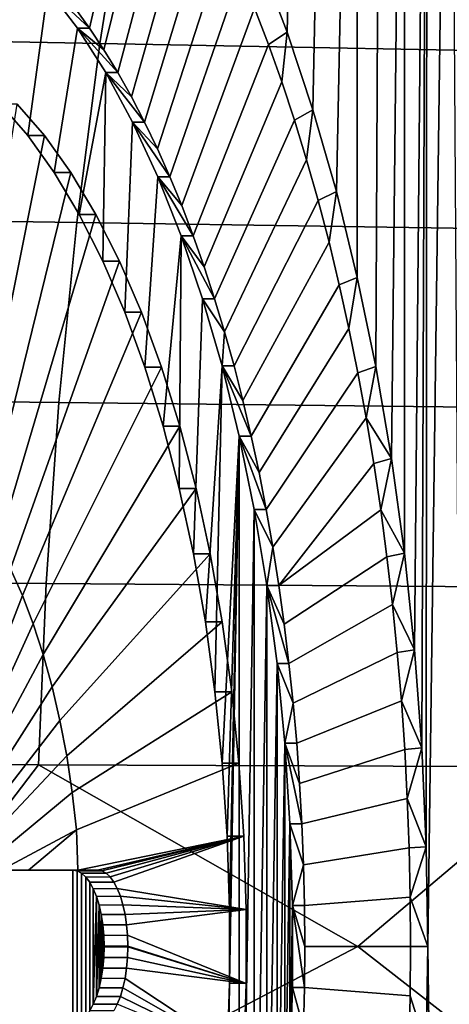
# Model space of a CAD drawing. Header units: metres. Extents: x -240 to 45, y -77 to 27.
# Tile 369 of 656: x -189.86 to -188.46, y -0.19 to 3.04. Entities that reach past the tile are written whole.
import ezdxf

# ---------------------------------------------------------------- set-up
doc = ezdxf.new("R2010")
doc.units = ezdxf.units.M
doc.layers.add('solid_102011X2', color=7, linetype='CONTINUOUS')

msp = doc.modelspace()

# ---------------------------------------------------------------- linework, layer by layer
at = {"layer": 'solid_102011X2'}
for points in [[(-189.080627, 3.234248, 283.015839), (-189.001282, 6.276327, 283.191437), (-188.918533, 6.162443, 283.374542), (-188.988968, 2.995319, 283.218689)], [(-188.988968, 2.995319, 283.218689), (-188.918533, 6.162443, 283.374542), (-188.837357, 6.042124, 283.554169), (-188.904572, 2.741112, 283.405457)], [(-188.904572, 2.741112, 283.405457), (-188.837357, 6.042124, 283.554169), (-188.757874, 5.915594, 283.730072), (-188.82785, 2.47293, 283.575226)], [(-188.759216, 2.192138, 283.727112), (-188.82785, 2.47293, 283.575226), (-188.757874, 5.915594, 283.730072)], [(-188.759216, 2.192138, 283.727112), (-188.757874, 5.915594, 283.730072), (-188.680115, 5.78289, 283.902161), (-188.69899, 1.900168, 283.860352)], [(-188.69899, 1.900168, 283.860352), (-188.680115, 5.78289, 283.902161), (-188.604187, 5.644227, 284.07016), (-188.647522, 1.598508, 283.974274)], [(-188.605042, 1.288698, 284.068268), (-188.647522, 1.598508, 283.974274), (-188.604187, 5.644227, 284.07016)], [(-188.605042, 1.288698, 284.068268), (-188.604187, 5.644227, 284.07016), (-188.530106, 5.499631, 284.23407), (-188.571777, 0.972317, 284.141876)], [(-188.547882, 0.65098, 284.194733), (-188.571777, 0.972317, 284.141876), (-188.530106, 5.499631, 284.23407)], [(-188.533508, 0.326325, 284.226562), (-188.547882, 0.65098, 284.194733), (-188.530106, 5.499631, 284.23407)], [(-188.533508, 0.326325, 284.226562), (-188.530106, 5.499631, 284.23407), (-188.458008, 5.349318, 284.393646), (-188.528702, 0.000008, 284.237183)], [(-188.528702, 0.000008, 284.237183), (-188.458008, 5.349318, 284.393646), (-188.388229, -5.194101, 284.548065), (-188.458344, -5.350039, 284.392883)], [(-189.684082, 3.074813, 281.576355), (-189.515945, 3.862172, 282.044189), (-189.45845, 3.780434, 282.171417), (-189.636078, 3.008506, 281.682587)], [(-189.636078, 3.008506, 281.682587), (-189.45845, 3.780434, 282.171417), (-189.402222, 3.69365, 282.295807), (-189.589142, 2.937754, 281.786469)], [(-189.589142, 2.937754, 281.786469), (-189.402222, 3.69365, 282.295807), (-189.347351, 3.601938, 282.417267), (-189.543381, 2.862744, 281.887695)], [(-189.543381, 2.862744, 281.887695), (-189.347351, 3.601938, 282.417267), (-189.293884, 3.50542, 282.535583), (-189.498856, 2.783556, 281.986237)], [(-189.509781, 3.539681, 336.588623), (-191.225235, 3.579165, 335.052307), (-191.319382, 2.991038, 335.141144), (-189.6017, 2.958035, 336.67749)], [(-187.774826, 3.500585, 338.107788), (-189.509781, 3.539681, 336.588623), (-189.6017, 2.958035, 336.67749), (-187.864502, 2.925357, 338.196747)], [(-189.498856, 2.783556, 281.986237), (-189.293884, 3.50542, 282.535583), (-189.241898, 3.404223, 282.650604), (-189.455582, 2.700223, 282.082001)], [(-189.455582, 2.700223, 282.082001), (-189.241898, 3.404223, 282.650604), (-189.191483, 3.298485, 282.762177), (-189.413651, 2.612911, 282.174774)], [(-189.413651, 2.612911, 282.174774), (-189.191483, 3.298485, 282.762177), (-189.142685, 3.188345, 282.870148), (-189.373154, 2.521825, 282.264404)], [(-189.92746, 2.759953, 281.141907), (-189.87291, 3.246282, 281.262604), (-189.772125, 3.136575, 281.485626), (-189.83754, 2.65636, 281.340881)], [(-189.050217, 2.955457, 283.074768), (-189.095581, 3.073951, 282.974396), (-189.080627, 3.234248, 283.015839), (-188.988968, 2.995319, 283.218689)], [(-189.334122, 2.427046, 282.350769), (-189.373154, 2.521825, 282.264404), (-189.142685, 3.188345, 282.870148), (-189.095581, 3.073951, 282.974396)], [(-189.83754, 2.65636, 281.340881), (-189.772125, 3.136575, 281.485626), (-189.675156, 3.008517, 281.700226), (-189.751389, 2.535577, 281.531525)], [(-189.636078, 3.008506, 281.682587), (-189.675156, 3.008517, 281.700226), (-189.772125, 3.136575, 281.485626)], [(-189.684082, 3.074813, 281.576355), (-189.636078, 3.008506, 281.682587), (-189.772125, 3.136575, 281.485626)], [(-189.296585, 2.328647, 282.433838), (-189.334122, 2.427046, 282.350769), (-189.095581, 3.073951, 282.974396), (-189.050217, 2.955457, 283.074768)], [(-189.751389, 2.535577, 281.531525), (-189.675156, 3.008517, 281.700226), (-189.582458, 2.862747, 281.905334), (-189.669495, 2.398296, 281.712738)], [(-189.543381, 2.862744, 281.887695), (-189.582458, 2.862747, 281.905334), (-189.675156, 3.008517, 281.700226)], [(-189.589142, 2.937754, 281.786469), (-189.543381, 2.862744, 281.887695), (-189.675156, 3.008517, 281.700226)], [(-189.636078, 3.008506, 281.682587), (-189.589142, 2.937754, 281.786469), (-189.675156, 3.008517, 281.700226)], [(-189.6017, 2.958035, 336.67749), (-191.319382, 2.991038, 335.141144), (-191.396622, 2.398283, 335.21402), (-189.677094, 2.371816, 336.750397)], [(-189.006683, 2.833019, 283.171143), (-189.050217, 2.955457, 283.074768), (-188.988968, 2.995319, 283.218689)], [(-188.965012, 2.7068, 283.263336), (-189.006683, 2.833019, 283.171143), (-188.988968, 2.995319, 283.218689), (-188.904572, 2.741112, 283.405457)], [(-187.864502, 2.925357, 338.196747), (-189.6017, 2.958035, 336.67749), (-189.677094, 2.371816, 336.750397), (-187.938065, 2.345609, 338.269684)], [(-189.260651, 2.226831, 282.513367), (-189.296585, 2.328647, 282.433838), (-189.050217, 2.955457, 283.074768), (-189.006683, 2.833019, 283.171143)], [(-189.592453, 2.245543, 281.88324), (-189.669495, 2.398296, 281.712738), (-189.582458, 2.862747, 281.905334)], [(-189.592453, 2.245543, 281.88324), (-189.582458, 2.862747, 281.905334), (-189.494659, 2.70022, 282.09964), (-189.520676, 2.078126, 282.042053)], [(-189.455582, 2.700223, 282.082001), (-189.494659, 2.70022, 282.09964), (-189.582458, 2.862747, 281.905334)], [(-189.498856, 2.783556, 281.986237), (-189.455582, 2.700223, 282.082001), (-189.582458, 2.862747, 281.905334)], [(-189.543381, 2.862744, 281.887695), (-189.498856, 2.783556, 281.986237), (-189.582458, 2.862747, 281.905334)], [(-189.226349, 2.121792, 282.589294), (-189.260651, 2.226831, 282.513367), (-189.006683, 2.833019, 283.171143), (-188.965012, 2.7068, 283.263336)], [(-189.782974, 2.656366, 281.316193), (-190.024872, 1.448467, 280.704315), (-190.07254, 1.501762, 280.598816), (-189.872879, 2.759946, 281.117279)], [(-189.92746, 2.759953, 281.141907), (-189.83754, 2.65636, 281.340881), (-189.782974, 2.656366, 281.316193), (-189.872879, 2.759946, 281.117279)], [(-188.925262, 2.57697, 283.351288), (-188.965012, 2.7068, 283.263336), (-188.904572, 2.741112, 283.405457)], [(-188.887497, 2.443701, 283.434875), (-188.925262, 2.57697, 283.351288), (-188.904572, 2.741112, 283.405457), (-188.82785, 2.47293, 283.575226)], [(-189.520676, 2.078126, 282.042053), (-189.494659, 2.70022, 282.09964), (-189.412216, 2.521811, 282.282074), (-189.454727, 1.89736, 282.187988)], [(-189.455582, 2.700223, 282.082001), (-189.413651, 2.612911, 282.174774), (-189.494659, 2.70022, 282.09964)], [(-189.373154, 2.521825, 282.264404), (-189.412216, 2.521811, 282.282074), (-189.494659, 2.70022, 282.09964)], [(-189.413651, 2.612911, 282.174774), (-189.373154, 2.521825, 282.264404), (-189.494659, 2.70022, 282.09964)], [(-189.193726, 2.013634, 282.661469), (-189.226349, 2.121792, 282.589294), (-188.965012, 2.7068, 283.263336), (-188.925262, 2.57697, 283.351288)], [(-189.696823, 2.535574, 281.506866), (-189.979065, 1.386264, 280.805664), (-190.024872, 1.448467, 280.704315), (-189.782974, 2.656366, 281.316193)], [(-189.83754, 2.65636, 281.340881), (-189.751389, 2.535577, 281.531525), (-189.696823, 2.535574, 281.506866), (-189.782974, 2.656366, 281.316193)], [(-189.162827, 1.902493, 282.729858), (-189.193726, 2.013634, 282.661469), (-188.925262, 2.57697, 283.351288), (-188.887497, 2.443701, 283.434875)], [(-189.614944, 2.398333, 281.688049), (-189.935394, 1.315536, 280.902283), (-189.979065, 1.386264, 280.805664), (-189.696823, 2.535574, 281.506866)], [(-189.751389, 2.535577, 281.531525), (-189.669495, 2.398296, 281.712738), (-189.614944, 2.398333, 281.688049), (-189.696823, 2.535574, 281.506866)], [(-189.454727, 1.89736, 282.187988), (-189.412216, 2.521811, 282.282074), (-189.335663, 2.328643, 282.451477), (-189.394943, 1.704167, 282.320282)], [(-189.373154, 2.521825, 282.264404), (-189.334122, 2.427046, 282.350769), (-189.412216, 2.521811, 282.282074)], [(-189.296585, 2.328647, 282.433838), (-189.335663, 2.328643, 282.451477), (-189.412216, 2.521811, 282.282074)], [(-189.334122, 2.427046, 282.350769), (-189.296585, 2.328647, 282.433838), (-189.412216, 2.521811, 282.282074)], [(-188.851761, 2.30717, 283.513977), (-188.887497, 2.443701, 283.434875), (-188.82785, 2.47293, 283.575226)], [(-188.8181, 2.167562, 283.58844), (-188.851761, 2.30717, 283.513977), (-188.82785, 2.47293, 283.575226), (-188.759216, 2.192138, 283.727112)], [(-189.133698, 1.78856, 282.794312), (-189.162827, 1.902493, 282.729858), (-188.887497, 2.443701, 283.434875), (-188.851761, 2.30717, 283.513977)], [(-189.677094, 2.371816, 336.750397), (-191.396622, 2.398283, 335.21402), (-191.456818, 1.801818, 335.270813), (-189.735855, 1.78193, 336.80722)], [(-189.537872, 2.245536, 281.858582), (-189.89415, 1.236717, 280.993561), (-189.935394, 1.315536, 280.902283), (-189.614944, 2.398333, 281.688049)], [(-189.669495, 2.398296, 281.712738), (-189.592453, 2.245543, 281.88324), (-189.537872, 2.245536, 281.858582), (-189.614944, 2.398333, 281.688049)], [(-187.938065, 2.345609, 338.269684), (-189.677094, 2.371816, 336.750397), (-189.735855, 1.78193, 336.80722), (-187.995407, 1.762239, 338.326569)], [(-189.341782, 1.5, 282.437958), (-189.394943, 1.704167, 282.320282), (-189.335663, 2.328643, 282.451477)], [(-189.341782, 1.5, 282.437958), (-189.335663, 2.328643, 282.451477), (-189.265411, 2.121763, 282.606964), (-189.295547, 1.286107, 282.540253)], [(-189.296585, 2.328647, 282.433838), (-189.260651, 2.226831, 282.513367), (-189.335663, 2.328643, 282.451477)], [(-189.226349, 2.121792, 282.589294), (-189.265411, 2.121763, 282.606964), (-189.335663, 2.328643, 282.451477)], [(-189.260651, 2.226831, 282.513367), (-189.226349, 2.121792, 282.589294), (-189.335663, 2.328643, 282.451477)], [(-189.1064, 1.672008, 282.854706), (-189.133698, 1.78856, 282.794312), (-188.851761, 2.30717, 283.513977), (-188.8181, 2.167562, 283.58844)], [(-189.466125, 2.078163, 282.017365), (-189.855576, 1.150292, 281.078918), (-189.89415, 1.236717, 280.993561), (-189.537872, 2.245536, 281.858582)], [(-189.592453, 2.245543, 281.88324), (-189.520676, 2.078126, 282.042053), (-189.466125, 2.078163, 282.017365), (-189.537872, 2.245536, 281.858582)], [(-189.080948, 1.553013, 282.911011), (-189.1064, 1.672008, 282.854706), (-188.8181, 2.167562, 283.58844), (-188.78656, 2.025062, 283.658234)], [(-188.78656, 2.025062, 283.658234), (-188.8181, 2.167562, 283.58844), (-188.759216, 2.192138, 283.727112)], [(-188.757172, 1.879859, 283.723236), (-188.78656, 2.025062, 283.658234), (-188.759216, 2.192138, 283.727112), (-188.69899, 1.900168, 283.860352)], [(-189.295547, 1.286107, 282.540253), (-189.265411, 2.121763, 282.606964), (-189.201889, 1.902495, 282.747498), (-189.256546, 1.063787, 282.626556)], [(-189.226349, 2.121792, 282.589294), (-189.193726, 2.013634, 282.661469), (-189.265411, 2.121763, 282.606964)], [(-189.193726, 2.013634, 282.661469), (-189.201889, 1.902495, 282.747498), (-189.265411, 2.121763, 282.606964)], [(-189.400162, 1.897351, 282.163361), (-189.819916, 1.056793, 281.157837), (-189.855576, 1.150292, 281.078918), (-189.466125, 2.078163, 282.017365)], [(-189.520676, 2.078126, 282.042053), (-189.454727, 1.89736, 282.187988), (-189.400162, 1.897351, 282.163361), (-189.466125, 2.078163, 282.017365)], [(-189.193726, 2.013634, 282.661469), (-189.162827, 1.902493, 282.729858), (-189.201889, 1.902495, 282.747498)], [(-189.057404, 1.431753, 282.963135), (-189.080948, 1.553013, 282.911011), (-188.78656, 2.025062, 283.658234), (-188.757172, 1.879859, 283.723236)], [(-189.340378, 1.704157, 282.295654), (-189.787384, 0.956795, 281.229828), (-189.819916, 1.056793, 281.157837), (-189.400162, 1.897351, 282.163361)], [(-189.454727, 1.89736, 282.187988), (-189.394943, 1.704167, 282.320282), (-189.340378, 1.704157, 282.295654), (-189.400162, 1.897351, 282.163361)], [(-189.225052, 0.834712, 282.696259), (-189.256546, 1.063787, 282.626556), (-189.201889, 1.902495, 282.747498)], [(-189.225052, 0.834712, 282.696259), (-189.201889, 1.902495, 282.747498), (-189.145462, 1.671991, 282.872375), (-189.201233, 0.600062, 282.748962)], [(-189.1064, 1.672008, 282.854706), (-189.145462, 1.671991, 282.872375), (-189.201889, 1.902495, 282.747498)], [(-189.133698, 1.78856, 282.794312), (-189.1064, 1.672008, 282.854706), (-189.201889, 1.902495, 282.747498)], [(-189.162827, 1.902493, 282.729858), (-189.133698, 1.78856, 282.794312), (-189.201889, 1.902495, 282.747498)], [(-189.035782, 1.308364, 283.010956), (-189.057404, 1.431753, 282.963135), (-188.757172, 1.879859, 283.723236), (-188.730011, 1.732148, 283.783386)], [(-188.730011, 1.732148, 283.783386), (-188.757172, 1.879859, 283.723236), (-188.69899, 1.900168, 283.860352)], [(-188.730011, 1.732148, 283.783386), (-188.69899, 1.900168, 283.860352), (-188.647522, 1.598508, 283.974274)], [(-189.735855, 1.78193, 336.80722), (-191.456818, 1.801818, 335.270813), (-191.499863, 1.202562, 335.311432), (-189.777893, 1.189288, 336.84787)], [(-187.995407, 1.762239, 338.326569), (-189.735855, 1.78193, 336.80722), (-189.777893, 1.189288, 336.84787), (-188.036407, 1.176144, 338.367218)], [(-189.016129, 1.183027, 283.054474), (-189.035782, 1.308364, 283.010956), (-188.730011, 1.732148, 283.783386), (-188.705078, 1.582126, 283.838531)], [(-188.705078, 1.582126, 283.838531), (-188.730011, 1.732148, 283.783386), (-188.647522, 1.598508, 283.974274)], [(-189.287216, 1.500036, 282.413269), (-189.758163, 0.850913, 281.294495), (-189.787384, 0.956795, 281.229828), (-189.340378, 1.704157, 282.295654)], [(-189.394943, 1.704167, 282.320282), (-189.341782, 1.5, 282.437958), (-189.287216, 1.500036, 282.413269), (-189.340378, 1.704157, 282.295654)], [(-189.177261, -0.120782, 282.802002), (-189.145462, 1.671991, 282.872375), (-189.145462, -1.671991, 282.872375), (-189.201889, -1.902495, 282.747498)], [(-189.185272, 0.361657, 282.784271), (-189.201233, 0.600062, 282.748962), (-189.145462, 1.671991, 282.872375)], [(-189.177261, 0.120782, 282.802002), (-189.185272, 0.361657, 282.784271), (-189.145462, 1.671991, 282.872375)], [(-189.177261, -0.120782, 282.802002), (-189.177261, 0.120782, 282.802002), (-189.145462, 1.671991, 282.872375)], [(-189.1064, 1.672008, 282.854706), (-189.080948, 1.553013, 282.911011), (-189.145462, 1.671991, 282.872375)], [(-189.145462, 1.671991, 282.872375), (-189.096481, 1.43174, 282.980774), (-189.145462, -1.671991, 282.872375)], [(-189.057404, 1.431753, 282.963135), (-189.096481, 1.43174, 282.980774), (-189.145462, 1.671991, 282.872375)], [(-189.080948, 1.553013, 282.911011), (-189.057404, 1.431753, 282.963135), (-189.145462, 1.671991, 282.872375)], [(-189.016129, 1.183027, 283.054474), (-188.705078, 1.582126, 283.838531), (-188.682419, 1.429993, 283.888672)], [(-188.682419, 1.429993, 283.888672), (-188.705078, 1.582126, 283.838531), (-188.647522, 1.598508, 283.974274)], [(-188.682419, 1.429993, 283.888672), (-188.647522, 1.598508, 283.974274), (-188.605042, 1.288698, 284.068268)], [(-189.240967, 1.286031, 282.515625), (-189.732468, 0.739797, 281.351379), (-189.758163, 0.850913, 281.294495), (-189.287216, 1.500036, 282.413269)], [(-189.341782, 1.5, 282.437958), (-189.295547, 1.286107, 282.540253), (-189.240967, 1.286031, 282.515625), (-189.287216, 1.500036, 282.413269)], [(-189.096481, 1.43174, 282.980774), (-189.096481, -1.43174, 282.980774), (-189.145462, -1.671991, 282.872375)], [(-189.057404, 1.431753, 282.963135), (-189.035782, 1.308364, 283.010956), (-189.096481, 1.43174, 282.980774)], [(-189.096481, 1.43174, 282.980774), (-189.055206, 1.183044, 283.072113), (-189.096481, -1.43174, 282.980774)], [(-189.035782, 1.308364, 283.010956), (-189.055206, 1.183044, 283.072113), (-189.096481, 1.43174, 282.980774)], [(-189.016129, 1.183027, 283.054474), (-188.682419, 1.429993, 283.888672), (-188.662064, 1.275952, 283.933716), (-188.998459, 1.056002, 283.093567)], [(-188.662064, 1.275952, 283.933716), (-188.682419, 1.429993, 283.888672), (-188.605042, 1.288698, 284.068268)], [(-189.035782, 1.308364, 283.010956), (-189.016129, 1.183027, 283.054474), (-189.055206, 1.183044, 283.072113)], [(-189.201981, 1.063859, 282.601868), (-189.710419, 0.624132, 281.400146), (-189.732468, 0.739797, 281.351379), (-189.240967, 1.286031, 282.515625)], [(-189.295547, 1.286107, 282.540253), (-189.256546, 1.063787, 282.626556), (-189.201981, 1.063859, 282.601868), (-189.240967, 1.286031, 282.515625)], [(-188.998459, 1.056002, 283.093567), (-188.662064, 1.275952, 283.933716), (-188.644043, 1.120209, 283.973602), (-188.982819, 0.927463, 283.128174)], [(-188.644043, 1.120209, 283.973602), (-188.662064, 1.275952, 283.933716), (-188.605042, 1.288698, 284.068268)], [(-188.644043, 1.120209, 283.973602), (-188.605042, 1.288698, 284.068268), (-188.571777, 0.972317, 284.141876)], [(-190.203369, 0.25, 280.286621), (-190.218628, 0.25, 280.252838), (-189.89415, 1.236717, 280.993561), (-189.855576, 1.150292, 281.078918)], [(-189.777893, 1.189288, 336.84787), (-191.499863, 1.202562, 335.311432), (-191.525711, 0.601445, 335.335815), (-189.803131, 0.594806, 336.872253)], [(-188.036407, 1.176144, 338.367218), (-189.777893, 1.189288, 336.84787), (-189.803131, 0.594806, 336.872253), (-188.061035, 0.588232, 338.391632)], [(-189.055206, 1.183044, 283.072113), (-189.055206, -1.183044, 283.072113), (-189.096481, -1.43174, 282.980774)], [(-189.055206, 1.183044, 283.072113), (-189.021881, 0.927388, 283.145844), (-189.055206, -1.183044, 283.072113)], [(-188.982819, 0.927463, 283.128174), (-189.021881, 0.927388, 283.145844), (-189.055206, 1.183044, 283.072113)], [(-188.998459, 1.056002, 283.093567), (-188.982819, 0.927463, 283.128174), (-189.055206, 1.183044, 283.072113)], [(-189.016129, 1.183027, 283.054474), (-188.998459, 1.056002, 283.093567), (-189.055206, 1.183044, 283.072113)], [(-190.187714, 0.25, 280.321259), (-190.203369, 0.25, 280.286621), (-189.855576, 1.150292, 281.078918), (-189.819916, 1.056793, 281.157837)], [(-188.982819, 0.927463, 283.128174), (-188.644043, 1.120209, 283.973602), (-188.628372, 0.96297, 284.008301), (-188.969208, 0.797495, 283.158295)], [(-188.628372, 0.96297, 284.008301), (-188.644043, 1.120209, 283.973602), (-188.571777, 0.972317, 284.141876)], [(-190.165634, 0.25, 280.370209), (-190.187714, 0.25, 280.321259), (-189.819916, 1.056793, 281.157837), (-189.787384, 0.956795, 281.229828)], [(-189.170471, 0.83462, 282.671631), (-189.692184, 0.504629, 281.440491), (-189.710419, 0.624132, 281.400146), (-189.201981, 1.063859, 282.601868)], [(-189.256546, 1.063787, 282.626556), (-189.225052, 0.834712, 282.696259), (-189.170471, 0.83462, 282.671631), (-189.201981, 1.063859, 282.601868)], [(-188.615067, 0.804447, 284.03772), (-188.628372, 0.96297, 284.008301), (-188.571777, 0.972317, 284.141876)], [(-188.615067, 0.804447, 284.03772), (-188.571777, 0.972317, 284.141876), (-188.547882, 0.65098, 284.194733)], [(-190.141113, 0.25, 280.424622), (-190.165634, 0.25, 280.370209), (-189.787384, 0.956795, 281.229828), (-189.758163, 0.850913, 281.294495)], [(-188.969208, 0.797495, 283.158295), (-188.628372, 0.96297, 284.008301), (-188.615067, 0.804447, 284.03772), (-188.957657, 0.666321, 283.183868)], [(-189.021881, 0.927388, 283.145844), (-189.021881, -0.927388, 283.145844), (-189.055206, -1.183044, 283.072113)], [(-188.982819, 0.927463, 283.128174), (-188.969208, 0.797495, 283.158295), (-189.021881, 0.927388, 283.145844)], [(-189.021881, 0.927388, 283.145844), (-188.996735, 0.666383, 283.201508), (-189.021881, -0.927388, 283.145844)], [(-188.969208, 0.797495, 283.158295), (-188.996735, 0.666383, 283.201508), (-189.021881, 0.927388, 283.145844)], [(-190.112961, 0.25, 280.487213), (-190.141113, 0.25, 280.424622), (-189.758163, 0.850913, 281.294495), (-189.732468, 0.739797, 281.351379)], [(-189.146667, 0.600111, 282.724304), (-189.677856, 0.382022, 281.472198), (-189.692184, 0.504629, 281.440491), (-189.170471, 0.83462, 282.671631)], [(-189.225052, 0.834712, 282.696259), (-189.201233, 0.600062, 282.748962), (-189.146667, 0.600111, 282.724304), (-189.170471, 0.83462, 282.671631)], [(-188.969208, 0.797495, 283.158295), (-188.957657, 0.666321, 283.183868), (-188.996735, 0.666383, 283.201508)], [(-188.957657, 0.666321, 283.183868), (-188.615067, 0.804447, 284.03772), (-188.604172, 0.64485, 284.061829), (-188.948181, 0.534257, 283.204803)], [(-188.604172, 0.64485, 284.061829), (-188.615067, 0.804447, 284.03772), (-188.547882, 0.65098, 284.194733)], [(-190.062286, 0.25, 280.600159), (-190.112961, 0.25, 280.487213), (-189.732468, 0.739797, 281.351379), (-189.710419, 0.624132, 281.400146)], [(-188.996735, 0.666383, 283.201508), (-188.996735, -0.666383, 283.201508), (-189.021881, -0.927388, 283.145844)], [(-188.996735, 0.666383, 283.201508), (-188.979874, 0.401319, 283.2388), (-188.996735, -0.666383, 283.201508)], [(-188.940811, 0.401437, 283.22113), (-188.979874, 0.401319, 283.2388), (-188.996735, 0.666383, 283.201508)], [(-188.948181, 0.534257, 283.204803), (-188.940811, 0.401437, 283.22113), (-188.996735, 0.666383, 283.201508)], [(-188.957657, 0.666321, 283.183868), (-188.948181, 0.534257, 283.204803), (-188.996735, 0.666383, 283.201508)], [(-188.595673, 0.484393, 284.080627), (-188.604172, 0.64485, 284.061829), (-188.547882, 0.65098, 284.194733)], [(-188.595673, 0.484393, 284.080627), (-188.547882, 0.65098, 284.194733), (-188.533508, 0.326325, 284.226562)], [(-190.000122, 0.25, 280.739288), (-190.062286, 0.25, 280.600159), (-189.710419, 0.624132, 281.400146), (-189.692184, 0.504629, 281.440491)], [(-188.948181, 0.534257, 283.204803), (-188.604172, 0.64485, 284.061829), (-188.595673, 0.484393, 284.080627), (-188.940811, 0.401437, 283.22113)], [(-189.803131, 0.594806, 336.872253), (-191.525711, 0.601445, 335.335815), (-190.256058, 0, 336.487152)], [(-189.803131, 0.594806, 336.872253), (-190.256058, 0, 336.487152), (-189.804382, -0.548432, 336.873474), (-188.757996, 0, 337.803375)], [(-188.061035, 0.588232, 338.391632), (-189.803131, 0.594806, 336.872253), (-188.757996, 0, 337.803375)], [(-189.130707, 0.361597, 282.759613), (-189.674149, 0.25, 281.479767), (-189.677856, 0.382022, 281.472198), (-189.146667, 0.600111, 282.724304)], [(-189.201233, 0.600062, 282.748962), (-189.185272, 0.361657, 282.784271), (-189.130707, 0.361597, 282.759613), (-189.146667, 0.600111, 282.724304)], [(-188.061035, 0.588232, 338.391632), (-188.757996, 0, 337.803375), (-188.062271, -0.542371, 338.392853), (-187.278656, 0, 339.077545)], [(-189.925095, 0.25, 280.908081), (-190.000122, 0.25, 280.739288), (-189.692184, 0.504629, 281.440491), (-189.677856, 0.382022, 281.472198)], [(-188.940811, 0.401437, 283.22113), (-188.595673, 0.484393, 284.080627), (-188.5896, 0.32329, 284.094086), (-188.935532, 0.267926, 283.232819)], [(-188.5896, 0.32329, 284.094086), (-188.595673, 0.484393, 284.080627), (-188.533508, 0.326325, 284.226562)], [(-188.979874, 0.401319, 283.2388), (-188.979874, -0.401319, 283.2388), (-188.996735, -0.666383, 283.201508)], [(-188.940811, 0.401437, 283.22113), (-188.935532, 0.267926, 283.232819), (-188.979874, 0.401319, 283.2388)], [(-188.979874, 0.401319, 283.2388), (-188.97142, 0.134113, 283.257507), (-188.979874, -0.401319, 283.2388)], [(-188.935532, 0.267926, 283.232819), (-188.97142, 0.134113, 283.257507), (-188.979874, 0.401319, 283.2388)], [(-189.835846, 0.25, 281.110107), (-189.925095, 0.25, 280.908081), (-189.677856, 0.382022, 281.472198)], [(-189.835846, 0.25, 281.110107), (-189.677856, 0.382022, 281.472198), (-189.674149, 0.25, 281.479767)], [(-189.130707, 0.361597, 282.759613), (-189.609329, 0.25, 281.629303), (-189.674149, 0.25, 281.479767)], [(-189.130707, 0.361597, 282.759613), (-189.59549, 0.247545, 281.661316), (-189.609329, 0.25, 281.629303)], [(-189.130707, 0.361597, 282.759613), (-189.581757, 0.240106, 281.693115), (-189.59549, 0.247545, 281.661316)], [(-189.130707, 0.361597, 282.759613), (-189.568497, 0.227734, 281.723785), (-189.581757, 0.240106, 281.693115)], [(-189.130707, 0.361597, 282.759613), (-189.556091, 0.210735, 281.752502), (-189.568497, 0.227734, 281.723785)], [(-189.130707, 0.361597, 282.759613), (-189.122696, 0.120815, 282.777344), (-189.544769, 0.189453, 281.778717), (-189.556091, 0.210735, 281.752502)], [(-189.185272, 0.361657, 282.784271), (-189.177261, 0.120782, 282.802002), (-189.122696, 0.120815, 282.777344), (-189.130707, 0.361597, 282.759613)], [(-188.935532, 0.267926, 283.232819), (-188.5896, 0.32329, 284.094086), (-188.585953, 0.161755, 284.102142), (-188.932358, 0.134006, 283.239838)], [(-188.585953, 0.161755, 284.102142), (-188.5896, 0.32329, 284.094086), (-188.533508, 0.326325, 284.226562)], [(-188.585953, 0.161755, 284.102142), (-188.533508, 0.326325, 284.226562), (-188.528702, 0.000008, 284.237183)], [(-188.935532, 0.267926, 283.232819), (-188.932358, 0.134006, 283.239838), (-188.97142, 0.134113, 283.257507)], [(-189.690613, 0.25, 281.666016), (-191.132736, 0.25, 278.474762), (-189.674149, 0.25, 281.479767), (-189.609329, 0.25, 281.629303)], [(-191.132736, 0.25, 278.474762), (-189.835846, 0.25, 281.110107), (-189.674149, 0.25, 281.479767)], [(-191.132736, 0.25, 278.474762), (-189.925095, 0.25, 280.908081), (-189.835846, 0.25, 281.110107)], [(-189.690613, -0.25, 281.666016), (-191.132736, -0.25, 278.474762), (-191.132736, 0.25, 278.474762), (-189.690613, 0.25, 281.666016)], [(-189.676041, 0.247472, 281.698273), (-189.690613, 0.25, 281.666016), (-189.609329, 0.25, 281.629303), (-189.59549, 0.247545, 281.661316)], [(-189.676041, -0.247472, 281.698273), (-189.690613, -0.25, 281.666016), (-189.690613, 0.25, 281.666016), (-189.676041, 0.247472, 281.698273)], [(-189.661697, 0.239904, 281.72998), (-189.676041, 0.247472, 281.698273), (-189.59549, 0.247545, 281.661316), (-189.581757, 0.240106, 281.693115)], [(-189.661697, -0.239904, 281.72998), (-189.676041, -0.247472, 281.698273), (-189.676041, 0.247472, 281.698273), (-189.661697, 0.239904, 281.72998)], [(-189.648026, 0.227509, 281.760254), (-189.661697, 0.239904, 281.72998), (-189.581757, 0.240106, 281.693115), (-189.568497, 0.227734, 281.723785)], [(-189.648026, -0.227509, 281.760254), (-189.661697, -0.239904, 281.72998), (-189.661697, 0.239904, 281.72998), (-189.648026, 0.227509, 281.760254)], [(-189.635178, 0.210481, 281.788696), (-189.648026, 0.227509, 281.760254), (-189.568497, 0.227734, 281.723785), (-189.556091, 0.210735, 281.752502)], [(-189.635178, -0.210481, 281.788696), (-189.648026, -0.227509, 281.760254), (-189.648026, 0.227509, 281.760254), (-189.635178, 0.210481, 281.788696)], [(-189.623444, 0.18916, 281.814636), (-189.635178, 0.210481, 281.788696), (-189.556091, 0.210735, 281.752502), (-189.544769, 0.189453, 281.778717)], [(-189.623444, -0.18916, 281.814636), (-189.635178, -0.210481, 281.788696), (-189.635178, 0.210481, 281.788696), (-189.623444, 0.18916, 281.814636)], [(-189.613129, 0.164085, 281.837494), (-189.623444, 0.18916, 281.814636), (-189.544769, 0.189453, 281.778717), (-189.534775, 0.164328, 281.801849)], [(-189.623444, -0.18916, 281.814636), (-189.623444, 0.18916, 281.814636), (-189.613129, 0.164085, 281.837494)], [(-189.623444, -0.18916, 281.814636), (-189.613129, 0.164085, 281.837494), (-189.613129, -0.164085, 281.837494)], [(-189.60434, 0.135598, 281.856934), (-189.613129, 0.164085, 281.837494), (-189.534775, 0.164328, 281.801849), (-189.526306, 0.135848, 281.821472)], [(-189.613129, -0.164085, 281.837494), (-189.613129, 0.164085, 281.837494), (-189.60434, 0.135598, 281.856934)], [(-189.122696, 0.120815, 282.777344), (-189.534775, 0.164328, 281.801849), (-189.544769, 0.189453, 281.778717)], [(-189.122696, 0.120815, 282.777344), (-189.526306, 0.135848, 281.821472), (-189.534775, 0.164328, 281.801849)], [(-188.93129, 0, 283.242188), (-188.932358, 0.134006, 283.239838), (-188.585953, 0.161755, 284.102142), (-188.584732, 0.000004, 284.104858)], [(-188.584732, 0.000004, 284.104858), (-188.585953, 0.161755, 284.102142), (-188.528702, 0.000008, 284.237183)], [(-189.613129, -0.164085, 281.837494), (-189.60434, 0.135598, 281.856934), (-189.60434, -0.135598, 281.856934)], [(-189.597336, 0.104416, 281.872437), (-189.60434, 0.135598, 281.856934), (-189.526306, 0.135848, 281.821472), (-189.519531, 0.104633, 281.837158)], [(-189.60434, -0.135598, 281.856934), (-189.60434, 0.135598, 281.856934), (-189.597336, 0.104416, 281.872437)], [(-189.122696, 0.120815, 282.777344), (-189.519531, 0.104633, 281.837158), (-189.526306, 0.135848, 281.821472)], [(-188.97142, 0.134113, 283.257507), (-188.97142, -0.134113, 283.257507), (-188.979874, -0.401319, 283.2388)], [(-188.932358, -0.134006, 283.239838), (-188.97142, -0.134113, 283.257507), (-188.97142, 0.134113, 283.257507)], [(-188.93129, 0, 283.242188), (-188.932358, -0.134006, 283.239838), (-188.97142, 0.134113, 283.257507)], [(-188.932358, 0.134006, 283.239838), (-188.93129, 0, 283.242188), (-188.97142, 0.134113, 283.257507)], [(-189.60434, -0.135598, 281.856934), (-189.597336, 0.104416, 281.872437), (-189.597336, -0.104416, 281.872437)], [(-189.592224, 0.071188, 281.883728), (-189.597336, 0.104416, 281.872437), (-189.519531, 0.104633, 281.837158), (-189.514587, 0.071275, 281.848633)], [(-189.597336, -0.104416, 281.872437), (-189.597336, 0.104416, 281.872437), (-189.592224, 0.071188, 281.883728)], [(-189.122696, 0.120815, 282.777344), (-189.514587, 0.071275, 281.848633), (-189.519531, 0.104633, 281.837158)], [(-189.122696, 0.120815, 282.777344), (-189.122696, -0.120815, 282.777344), (-189.511581, 0.036508, 281.855591), (-189.514587, 0.071275, 281.848633)], [(-189.177261, 0.120782, 282.802002), (-189.177261, -0.120782, 282.802002), (-189.122696, -0.120815, 282.777344), (-189.122696, 0.120815, 282.777344)], [(-189.597336, -0.104416, 281.872437), (-189.592224, 0.071188, 281.883728), (-189.592224, -0.071188, 281.883728)], [(-189.589111, 0.036387, 281.890625), (-189.592224, 0.071188, 281.883728), (-189.514587, 0.071275, 281.848633), (-189.511581, 0.036508, 281.855591)], [(-189.592224, -0.071188, 281.883728), (-189.592224, 0.071188, 281.883728), (-189.589111, 0.036387, 281.890625)], [(-189.592224, -0.071188, 281.883728), (-189.589111, 0.036387, 281.890625), (-189.589111, -0.036387, 281.890625)], [(-189.588074, 0.001, 281.892944), (-189.589111, 0.036387, 281.890625), (-189.511581, 0.036508, 281.855591), (-189.510574, 0.001, 281.85791)], [(-189.589111, -0.036387, 281.890625), (-189.589111, 0.036387, 281.890625), (-189.588074, 0.001, 281.892944)], [(-189.122696, -0.120815, 282.777344), (-189.510574, 0.001, 281.85791), (-189.511581, 0.036508, 281.855591)], [(-190.256058, 0, 336.487152), (-191.527008, -0.554554, 335.337036), (-189.804382, -0.548432, 336.873474)], [(-188.757996, 0, 337.803375), (-189.804382, -0.548432, 336.873474), (-188.062271, -0.542371, 338.392853)], [(-189.589111, -0.036387, 281.890625), (-189.588074, 0.001, 281.892944), (-189.588074, -0.001, 281.892944)], [(-189.510574, -0.001, 281.85791), (-189.588074, -0.001, 281.892944), (-189.588074, 0.001, 281.892944), (-189.510574, 0.001, 281.85791)], [(-189.122696, -0.120815, 282.777344), (-189.510574, -0.001, 281.85791), (-189.510574, 0.001, 281.85791)], [(-188.932358, -0.134006, 283.239838), (-188.93129, 0, 283.242188), (-188.584732, 0.000004, 284.104858), (-188.585953, -0.161746, 284.102142)], [(-188.585953, -0.161746, 284.102142), (-188.584732, 0.000004, 284.104858), (-188.528702, 0.000008, 284.237183), (-188.533508, -0.326308, 284.226562)], [(-188.533508, -0.326308, 284.226562), (-188.528702, 0.000008, 284.237183), (-188.458344, -5.350039, 284.392883), (-188.530441, -5.500307, 284.233337)], [(-189.589111, -0.036387, 281.890625), (-189.588074, -0.001, 281.892944), (-189.510574, -0.001, 281.85791), (-189.511581, -0.036543, 281.85556)], [(-189.122696, -0.120815, 282.777344), (-189.511581, -0.036543, 281.85556), (-189.510574, -0.001, 281.85791)], [(-189.589111, -0.036387, 281.890625), (-189.511581, -0.036543, 281.85556), (-189.514587, -0.071342, 281.848602), (-189.592224, -0.071188, 281.883728)], [(-189.122696, -0.120815, 282.777344), (-189.514587, -0.071342, 281.848602), (-189.511581, -0.036543, 281.85556)], [(-189.592224, -0.071188, 281.883728), (-189.514587, -0.071342, 281.848602), (-189.519547, -0.104729, 281.837128), (-189.597336, -0.104416, 281.872437)], [(-189.130707, -0.361597, 282.759613), (-189.519547, -0.104729, 281.837128), (-189.514587, -0.071342, 281.848602), (-189.122696, -0.120815, 282.777344)], [(-189.597336, -0.104416, 281.872437), (-189.519547, -0.104729, 281.837128), (-189.526337, -0.135965, 281.821411), (-189.60434, -0.135598, 281.856934)], [(-189.130707, -0.361597, 282.759613), (-189.526337, -0.135965, 281.821411), (-189.519547, -0.104729, 281.837128)], [(-189.185272, -0.361657, 282.784271), (-189.177261, -0.120782, 282.802002), (-189.201889, -1.902495, 282.747498)], [(-189.177261, -0.120782, 282.802002), (-189.185272, -0.361657, 282.784271), (-189.130707, -0.361597, 282.759613), (-189.122696, -0.120815, 282.777344)], [(-189.60434, -0.135598, 281.856934), (-189.526337, -0.135965, 281.821411), (-189.534821, -0.16446, 281.801758), (-189.613129, -0.164085, 281.837494)], [(-189.130707, -0.361597, 282.759613), (-189.534821, -0.16446, 281.801758), (-189.526337, -0.135965, 281.821411)], [(-188.935532, -0.267926, 283.232819), (-188.979874, -0.401319, 283.2388), (-188.97142, -0.134113, 283.257507)], [(-188.932358, -0.134006, 283.239838), (-188.935532, -0.267926, 283.232819), (-188.97142, -0.134113, 283.257507)], [(-188.935532, -0.267926, 283.232819), (-188.932358, -0.134006, 283.239838), (-188.585953, -0.161746, 284.102142), (-188.5896, -0.323281, 284.094086)], [(-189.623444, -0.18916, 281.814636), (-189.54483, -0.18959, 281.778564), (-189.556168, -0.210864, 281.752319), (-189.635178, -0.210481, 281.788696)], [(-189.613129, -0.164085, 281.837494), (-189.534821, -0.16446, 281.801758), (-189.54483, -0.18959, 281.778564), (-189.623444, -0.18916, 281.814636)], [(-189.130707, -0.361597, 282.759613), (-189.54483, -0.18959, 281.778564), (-189.534821, -0.16446, 281.801758)], [(-188.5896, -0.323281, 284.094086), (-188.585953, -0.161746, 284.102142), (-188.533508, -0.326308, 284.226562)]]:
    msp.add_3dface(points, dxfattribs=at)

doc.saveas('drawing.dxf')
